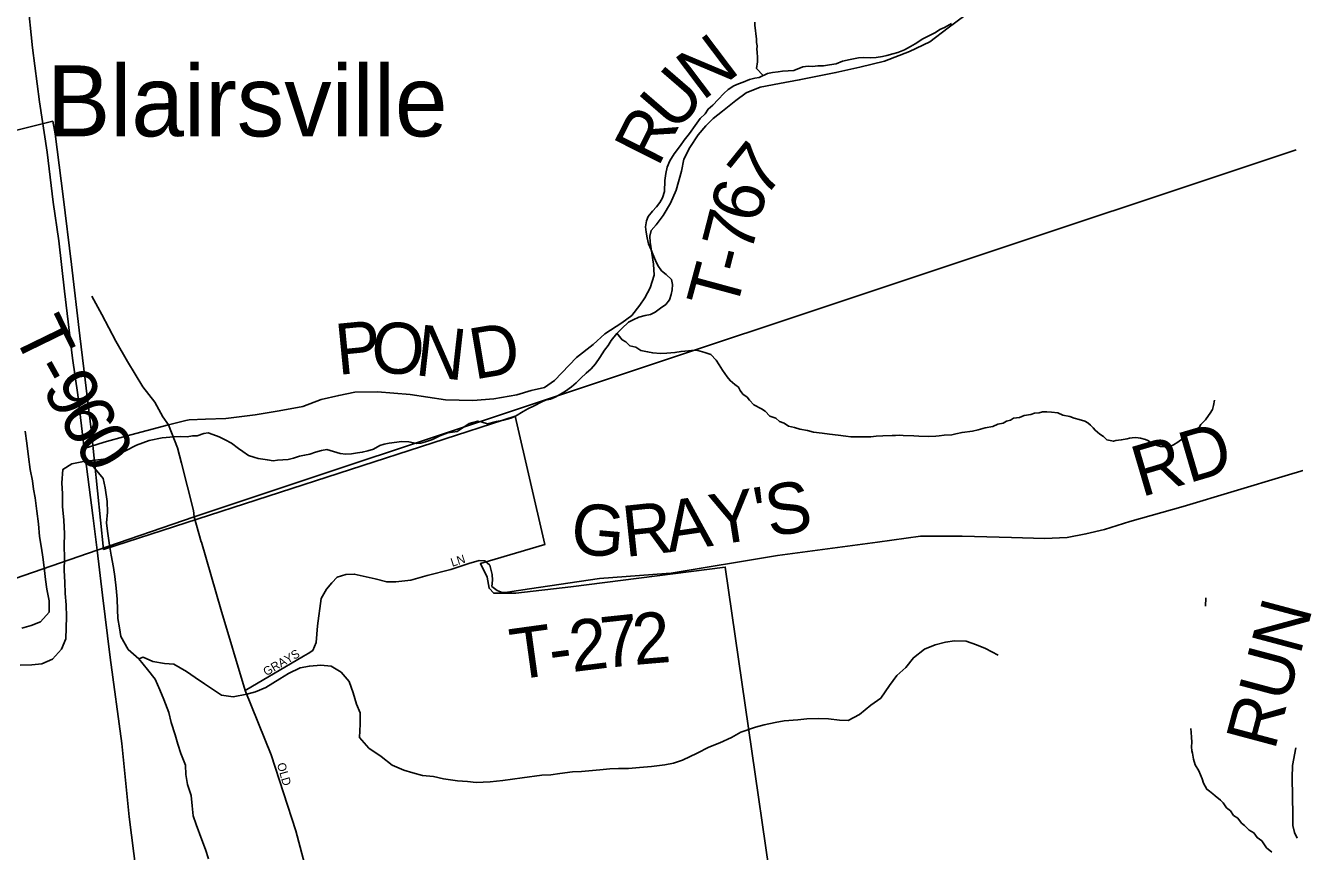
# Model space of a CAD drawing. Extents: x 1310247 to 1664935, y 235267 to 584339.
# Drawn here: x 1458844 to 1466304, y 361453 to 366308 of the extents above; entities that cross this region are included whole.
import ezdxf

# ---------------------------------------------------------------- set-up
doc = ezdxf.new("R2010")
doc.units = 0
for name, color, linetype in [('GM_X_City_Street', 7, 'Continuous'), ('GM_X_City_Street_Text', 7, 'Continuous'), ('GM_X_Corporation', 7, 'Continuous'), ('GM_X_Minor_River', 7, 'Continuous'), ('GM_X_Township', 7, 'Continuous'), ('GM_X_Township_Road', 7, 'Continuous'), ('GM_X_Township_Road_Text', 7, 'Continuous'), ('GM_X_Unincorporated_Text', 7, 'Continuous'), ('GM_X_US_Route', 7, 'Continuous')]:
    doc.layers.add(name, color=color, linetype=linetype)

msp = doc.modelspace()

# ---------------------------------------------------------------- linework, layer by layer
at = {"layer": 'GM_X_City_Street'}
for points in [[(1459877.8, 363273.6), (1459835.3, 363419.8)], [(1460917.8, 358339), (1460960.7, 358448.7), (1460990.9, 358529.8), (1461010, 358606.2), (1460978.1, 358899.6), (1460943.2, 359174), (1460871.7, 359697.2), (1460779.4, 360045.5), (1460675.1, 360535.4), (1460562.7, 361087.1), (1460433.2, 361575.2), (1460288.9, 362020.8), (1460135.5, 362399.6), (1459993, 362877.6), (1459878.3, 363271.9), (1459877.8, 363273.6)], [(1460135.5, 362399.6), (1460478.2, 362600.9), (1460506.7, 362616), (1460533.4, 362635.2), (1460553, 362680.6), (1460560.3, 362778.5), (1460581.9, 362940.1), (1460613.8, 362995.1), (1460645.1, 363032.1), (1460676.2, 363065.1), (1460726.9, 363081.5), (1460777, 363083.8), (1460900.2, 363055.6), (1460967.6, 363037.4), (1461021.7, 363037.6), (1461110.2, 363048.6), (1461205.2, 363075.5), (1461344.6, 363110.9), (1461449.9, 363145.5), (1461510.6, 363163.8)]]:
    msp.add_lwpolyline(points, dxfattribs=at)
at = {"layer": 'GM_X_Corporation'}
msp.add_lwpolyline([(1457681.5, 365413.9), (1459004.2, 365745), (1459019.3, 365670.2), (1459065.2, 365303.4), (1459113.8, 364902.4), (1459163.8, 364483.3), (1459232, 363917.1), (1459303.6, 363228.4), (1461723.3, 364011.5), (1461896.4, 363256.8), (1461518, 363145.2), (1461557.4, 363064.7), (1461569.2, 363000.1), (1461596.2, 362971.2), (1461726.2, 362970.7), (1462049.6, 363007.8), (1462956.9, 363124.5), (1463369.5, 360272.6)], dxfattribs=at)
at = {"layer": 'GM_X_Minor_River'}
for points in [[(1462493.9, 365158.8), (1462504.5, 365184.7), (1462529.2, 365216.3), (1462553.8, 365241.9), (1462572.4, 365267.6), (1462589, 365295.4), (1462599.7, 365331.3), (1462603.1, 365397.5), (1462607.9, 365437.6), (1462616.7, 365475.5), (1462631.5, 365511.4), (1462656.4, 365553), (1462693.5, 365602.5), (1462716.2, 365634.1), (1462747.1, 365673.6), (1462780.1, 365719.2), (1462809.1, 365760.7), (1462839.7, 365788.2), (1462856.3, 365816), (1462884.9, 365839.5), (1462915.6, 365873), (1462948.4, 365908.5), (1462975, 365932), (1463007.5, 365953.5), (1463035.8, 365965), (1463062.1, 365974.5), (1463100.5, 365989.8), (1463130.7, 365997.2), (1463156.9, 366002.7), (1463205.5, 366025.8), (1463235.6, 366031.2), (1463267.8, 366034.6), (1463293.9, 366040.1), (1463328.1, 366041.4), (1463360.2, 366042.8), (1463412.7, 366063.8), (1463444.9, 366069.2), (1463470.9, 366066.6), (1463501, 366070.1), (1463535.1, 366071.4), (1463569.3, 366076.7), (1463609.5, 366081.9), (1463645.9, 366097.3), (1463692.3, 366108.4), (1463740.6, 366117.5), (1463768.7, 366118.9), (1463810.7, 366118), (1463844.8, 366119.4), (1463881, 366124.7), (1463907.2, 366132.2), (1463941.5, 366141.5), (1463971.7, 366149), (1464010.1, 366164.2), (1464046.6, 366183.6), (1464073, 366199.1), (1464119.7, 366228.3), (1464166.3, 366253.5), (1464192.7, 366267), (1464219.1, 366284.5), (1464245.4, 366296), (1464288, 366319.3)], [(1463180.8, 366014.1), (1463141.6, 366054), (1463146.4, 366094.1), (1463146.8, 366118.2), (1463145.4, 366152.4), (1463143.7, 366166.5), (1463144.1, 366188.6), (1463140.4, 366206.8), (1463140.8, 366228.9), (1463137.3, 366259.1), (1463135.6, 366277.2), (1463132.1, 366307.4), (1463130.5, 366327.5)], [(1459757.5, 363892.8), (1459793.6, 363890.1), (1459825.8, 363895.5), (1459853.8, 363896.9), (1459892.2, 363910.2), (1459918.3, 363913.7), (1459946.2, 363903.1), (1459982, 363890.3), (1460017.7, 363873.5), (1460055.4, 363852.7), (1460096.9, 363821.8), (1460122.5, 363803.2), (1460154.1, 363780.5), (1460186, 363769.8), (1460211.9, 363763.3), (1460265.8, 363754.1), (1460299.8, 363749.5), (1460326, 363752.9), (1460356.1, 363754.4), (1460388.2, 363757.7), (1460420.4, 363765.1), (1460454.7, 363776.5), (1460484.9, 363781.9), (1460515.1, 363789.3), (1460549.5, 363800.7), (1460583.7, 363810), (1460615.9, 363815.4), (1460693.6, 363791.8), (1460727.6, 363789.1), (1460759.7, 363790.4), (1460795.9, 363795.7), (1460824.1, 363799.2), (1460856.3, 363808.6), (1460890.6, 363817.9), (1460927.1, 363839.3), (1460953.3, 363846.8), (1460981.5, 363852.2), (1461027.8, 363859.3), (1461053.9, 363862.8), (1461097.9, 363859.9), (1461141.9, 363851), (1461167.9, 363852.5), (1461196.2, 363860), (1461236.6, 363875.2), (1461279.1, 363896.4), (1461327.6, 363913.5), (1461353.7, 363917), (1461381.9, 363922.5), (1461453, 363969.2), (1461503.4, 363982.3), (1461529.3, 363975.7), (1461559.2, 363967.1), (1461613.6, 363980.1), (1461653.8, 363987.3), (1461696.2, 364000.5), (1461724.5, 364012), (1461769.2, 364039.2), (1461797.5, 364054.7), (1461834, 364072), (1461874.5, 364093.3), (1461900.8, 364104.8), (1461931, 364112.2), (1461957.3, 364123.7), (1461989.8, 364141.1), (1462018.2, 364158.6), (1462052.8, 364184), (1462081.4, 364207.6), (1462108, 364235.1), (1462140.7, 364264.6), (1462169.3, 364290.1), (1462193.9, 364319.7), (1462220.8, 364357.3), (1462247.7, 364399), (1462268.3, 364426.6), (1462287, 364456.4), (1462319.9, 364497.9), (1462348.6, 364527.4), (1462389.4, 364564.7), (1462415.8, 364578.2), (1462450.2, 364593.6), (1462486.4, 364602.9), (1462518.6, 364608.3), (1462545, 364623.8), (1462577.6, 364647.3), (1462608.1, 364668.7), (1462628.7, 364694.4), (1462639.3, 364726.3), (1462645.9, 364754.3), (1462646.6, 364786.4), (1462641.2, 364814.6), (1462609.7, 364843.3), (1462582.1, 364866), (1462560.7, 364896.5), (1462547.3, 364926.9), (1462532, 364963.3), (1462522.5, 364989.6), (1462507.2, 365024.1), (1462497.9, 365060.4), (1462492.6, 365092.6), (1462489.2, 365124.8), (1462493.9, 365158.8)], [(1462320.8, 364498.8), (1462351.3, 364460.7), (1462373.2, 364448.3), (1462396.9, 364425.8), (1462430.9, 364417.2), (1462460.7, 364396.6), (1462500.7, 364389.8), (1462530.8, 364383.3), (1462577, 364380.5), (1462613.2, 364381.9), (1462661.5, 364385.1), (1462697.8, 364392.5), (1462742, 364395.8), (1462776.3, 364399.2), (1462796.3, 364396.8), (1462838.3, 364386), (1462872.3, 364373.4), (1462903.9, 364340.7), (1462921.5, 364314.3), (1462941, 364281.8), (1462968.4, 364243.1), (1462986.1, 364220.7), (1463013.8, 364198.1), (1463035.6, 364181.7), (1463045.4, 364163.4), (1463061, 364141), (1463086.8, 364122.5), (1463100.6, 364106.2), (1463126.2, 364077.6), (1463170, 364054.8), (1463191.9, 364040.3), (1463219.5, 364011.7), (1463255.4, 363999), (1463277.2, 363980.6), (1463303.1, 363970.1), (1463329, 363953.5), (1463365, 363944.9), (1463395, 363934.3), (1463441.1, 363927.5), (1463477, 363916.8), (1463527.2, 363912), (1463569.3, 363905.2), (1463621.5, 363900.3), (1463665.6, 363893.5), (1463695.7, 363891), (1463753.9, 363890), (1463812.2, 363891), (1463844.5, 363894.5), (1463882.7, 363895.8), (1463939, 363898.9), (1463957.1, 363898.5), (1463981.2, 363900.1), (1464003.3, 363897.8), (1464065.6, 363896.7), (1464095.7, 363894.2), (1464153.9, 363893.1), (1464194.2, 363894.5), (1464214.3, 363896.1), (1464244.5, 363899.6), (1464288.8, 363902.9), (1464313, 363908.5), (1464349.3, 363915.9), (1464409.7, 363922.9), (1464444.1, 363930.4), (1464484.5, 363943.8), (1464530.8, 363951), (1464559.2, 363964.6), (1464591.5, 363970.1), (1464609.8, 363981.8), (1464634, 363987.4), (1464652.3, 363999.2), (1464686.6, 364004.6), (1464714.9, 364016.2), (1464753.2, 364021.5), (1464775.5, 364029.2), (1464801.6, 364030.8), (1464821.8, 364036.5), (1464848, 364038), (1464874.1, 364035.5), (1464912.2, 364030.9), (1464942.1, 364018.3), (1464982.1, 364009.6), (1465008.1, 363999.1), (1465038.1, 363992.5), (1465070.1, 363981.9), (1465088, 363971.6), (1465103.8, 363959.3), (1465119.6, 363942.9), (1465131.4, 363928.6), (1465159.1, 363906), (1465181, 363891.6), (1465200.7, 363873.2), (1465238.8, 363864.5), (1465252.9, 363868.3), (1465285.1, 363871.7), (1465319.4, 363879.2), (1465333.6, 363883), (1465349.7, 363884.7), (1465369.8, 363886.3), (1465397.9, 363881.8), (1465427.9, 363875.3)], [(1465427.9, 363875.3), (1465441.9, 363869), (1465457.8, 363858.7), (1465471.6, 363848.4), (1465501.6, 363837.9), (1465515.6, 363833.6), (1465541.7, 363831.1), (1465573.9, 363834.6), (1465592.1, 363842.3), (1465618.5, 363858), (1465632.8, 363869.8), (1465661.3, 363887.4), (1465673.6, 363901.2), (1465704.1, 363922.8), (1465742.7, 363944.3), (1465753.1, 363962.2), (1465779.7, 363989.9), (1465798.3, 364015.7), (1465808.6, 364029.6), (1465821, 364051.5), (1465827.4, 364073.5), (1465834.1, 364105.5)], [(1458822.9, 362766.5), (1458877.4, 362781.4), (1458931.9, 362802.3), (1458983.3, 362859.3), (1458982.8, 362925.6), (1458970.4, 362994.1), (1458961.7, 363052.4), (1458953.3, 363122.9), (1458946.6, 363183.2), (1458937.8, 363235.6), (1458927.3, 363304), (1458921, 363378.4), (1458910.7, 363452.9), (1458900.5, 363531.3), (1458891.6, 363581.7), (1458884.7, 363632), (1458872.2, 363698.5), (1458861.9, 363773), (1458851.7, 363853.5), (1458843.3, 363923.9)], [(1459757.5, 363892.8), (1459716.3, 363890.7), (1459648, 363884.2), (1459571.5, 363867.8), (1459496.7, 363841.3), (1459431.9, 363808.6), (1459375.1, 363781.8), (1459318.5, 363761), (1459254.2, 363752.3), (1459185.9, 363745.8), (1459117.5, 363731.3), (1459064.6, 363698.3), (1459058.8, 363620.2), (1459061.4, 363555.9), (1459061.7, 363481.7), (1459069.8, 363401.2), (1459074, 363320.9), (1459072.4, 363250.7), (1459072.7, 363176.4), (1459071.1, 363104.2), (1459075.5, 363035.9), (1459078, 362969.6), (1459082.5, 362903.3), (1459085, 362833), (1459082, 362702.7), (1459056.6, 362643), (1459003.1, 362584), (1458940.3, 362555.3), (1458882.1, 362550.5), (1458813.9, 362548)], [(1459254.2, 363752.3), (1459243.3, 363714.5), (1459299.9, 363645), (1459312.6, 363590.5), (1459324.8, 363510), (1459325.4, 363447.8), (1459320, 363385.7), (1459326.9, 363335.4), (1459339, 363252.9), (1459347.7, 363194.5), (1459362.1, 363121.9), (1459368.9, 363069.6), (1459377.4, 363001.2), (1459383.9, 362936.8), (1459384.5, 362874.6), (1459387.3, 362822.4), (1459396.1, 362768), (1459405, 362717.7), (1459447.3, 362640.5), (1459510.2, 362584.9), (1459560.9, 362523.6), (1459605.7, 362466.5), (1459634.3, 362403.6), (1459657.1, 362347), (1459687.4, 362270), (1459700.1, 362211.6), (1459724.5, 362138.8), (1459739.3, 362084.3), (1459758.1, 362029.7), (1459784.5, 361960.9), (1459787.3, 361906.7), (1459796, 361846.3), (1459818.5, 361781.6), (1459823.2, 361721.3), (1459829.9, 361663), (1459846.8, 361612.4), (1459880.8, 361521.4), (1459901.5, 361464.7), (1459920.3, 361410.1)], [(1465782.9, 362944.7), (1465780, 362894.5)], [(1459510.2, 362584.9), (1459536.5, 362594.4), (1459592, 362569.1), (1459661.9, 362557.5), (1459715.9, 362554.3), (1459791.1, 362510.6), (1459842.4, 362475.3), (1459895.6, 362438), (1459996.3, 362371.6), (1460064.2, 362362.1), (1460144.8, 362378.4), (1460197.2, 362391.3), (1460257.9, 362416.1), (1460339.2, 362468.5), (1460390, 362499.5), (1460458.9, 362532.1), (1460513.3, 362542.9), (1460579.5, 362547.5), (1460641.5, 362542.1), (1460698.8, 362506.8), (1460747.7, 362451.5), (1460770.2, 362384.8), (1460790.8, 362320.1), (1460811.6, 362267.5), (1460812.1, 362201.3), (1460808.3, 362123.1), (1460863, 362059.7), (1460934.1, 362012), (1460999, 361960.4), (1461068.5, 361930.8), (1461120.3, 361915.6), (1461178, 361900.3), (1461242, 361894.9), (1461301.8, 361879.5), (1461383.7, 361867.7), (1461441.8, 361864.4), (1461493.7, 361859.3), (1461576, 361863.5), (1461650.3, 361869.9), (1461706.6, 361878.7), (1461762.9, 361885.5), (1461879.5, 361901), (1461931.7, 361903.9), (1461985.9, 361910.7), (1462060.3, 361921.1), (1462112.5, 361924), (1462220.9, 361933.7), (1462279.2, 361938.4), (1462329.3, 361941.3), (1462389.5, 361942), (1462453.7, 361946.6), (1462524, 361953.1), (1462602.4, 361963.5), (1462652.7, 361972.4), (1462705.2, 361989.3), (1462792.3, 362031.5), (1462861.3, 362066.2), (1462926, 362092.8), (1462994.8, 362123.4), (1463049.6, 362154.3), (1463134.5, 362184.6), (1463186.9, 362197.5), (1463251.4, 362212.1), (1463303.7, 362221), (1463384, 362227.3), (1463436.2, 362232.2), (1463508.4, 362234.6), (1463564.5, 362233.4), (1463628.5, 362226), (1463680.5, 362222.8), (1463747.4, 362257.5), (1463812.9, 362314.2), (1463871.9, 362355.1), (1463923.7, 362428.2), (1463965.1, 362487.5), (1464018.3, 362534.5), (1464063.7, 362591.7), (1464129, 362642.4), (1464191.7, 362667.1), (1464252.2, 362683.9), (1464304.4, 362690.8), (1464372.5, 362689.3), (1464434.2, 362667.8), (1464487.8, 362646.6), (1464561, 362606.9)], [(1466169.9, 361448.7), (1466138.2, 361475.4), (1466110.8, 361516), (1466083, 361534.6), (1466063.4, 361563.1), (1466037.6, 361579.6), (1466009.9, 361606.2), (1465992.1, 361620.6), (1465970.5, 361649.1), (1465944.7, 361665.6), (1465927.1, 361692), (1465903.3, 361710.5), (1465883.7, 361739), (1465867.9, 361755.4), (1465836.2, 361780), (1465822.4, 361792.3), (1465804.6, 361808.7), (1465788.7, 361819), (1465769.2, 361855.5), (1465761.6, 361879.8), (1465740.4, 361926.4), (1465718.9, 361962.9), (1465709.4, 361995.3), (1465704.1, 362031.5), (1465700.3, 362045.7), (1465698.7, 362067.8), (1465699.2, 362095.9), (1465697.7, 362126.1), (1465696.2, 362152.2), (1465693.5, 362176.5)]]:
    msp.add_lwpolyline(points, dxfattribs=at)
at = {"layer": 'GM_X_Township'}
for points in [[(1466313.1, 365577.7), (1459835.3, 363419.8), (1459264.6, 363224.5), (1457544.6, 362630.3), (1457400, 364223.6), (1457594.4, 365244.1), (1457550.3, 365751.3), (1457123.5, 367289), (1457033.3, 367800.2), (1456830.9, 368311.4), (1456518.6, 369329.5), (1455652.6, 371413.6), (1455095, 372512.1)], [(1465303.4, 345707.9), (1464818.4, 346210.3), (1464437.7, 346734.8), (1462612.2, 348813.2), (1460540.1, 351876.1), (1459951, 352908), (1459077.2, 354924.2), (1458812.7, 355431.3), (1457965, 358013.1), (1457738.6, 359550.6), (1457732.6, 360559), (1457544.6, 362630.3), (1459264.6, 363224.5), (1459835.3, 363419.8), (1466313.1, 365577.7)]]:
    msp.add_lwpolyline(points, dxfattribs=at)
at = {"layer": 'GM_X_Township_Road'}
for points in [[(1459787.6, 363986), (1459806.5, 363990.5), (1459901.9, 363993.1), (1460022.4, 363997.1), (1460193.3, 364019.6), (1460335, 364043.5), (1460474.1, 364068.6), (1460582.7, 364109.7), (1460686, 364133.5), (1460780.1, 364153.4), (1460913.8, 364154.7), (1461105.9, 364138.8), (1461313.8, 364107), (1461472.8, 364104.4), (1461597.3, 364113.6), (1461732.4, 364136.2), (1461817.2, 364162.7), (1461894, 364179.9), (1461953.7, 364221.3), (1462083.4, 364356), (1462181.1, 364432), (1462249.3, 364495.8), (1462349.6, 364560), (1462409.2, 364603.7), (1462455.2, 364663.1), (1462484.7, 364706.2), (1462515.2, 364765.3), (1462540.3, 364839.5), (1462535.1, 364905.7), (1462516.1, 365033.7), (1462513.3, 365069.9), (1462522.5, 365103.6), (1462551.7, 365136.7), (1462591.6, 365191.4), (1462636.1, 365264.1), (1462668.7, 365339.1), (1462700.7, 365452.2), (1462713.1, 365521.9), (1462749.5, 365590.8), (1462798.1, 365665.3), (1462844, 365717.8), (1462885.4, 365760.5), (1462941, 365804.7), (1463019.2, 365866.2), (1463080.6, 365912.1), (1463163.4, 365945.2), (1463276.9, 365966.5), (1463392.8, 365987.8), (1463608, 366030.4), (1463747.5, 366063.5), (1463894.1, 366098.9), (1464040.7, 366155.7), (1464159, 366212.5), (1464267.7, 366292.9), (1464364.7, 366366.2)], [(1459234, 364717), (1459292.2, 364608.8), (1459374.8, 364451.7), (1459444.7, 364333.1), (1459533.6, 364183.8), (1459604.4, 364093.2), (1459651.5, 364007.4), (1459684.6, 363961.3), (1459737.2, 363826.1), (1459762, 363735.1), (1459832.5, 363458.2), (1459835.3, 363419.8)], [(1459189.7, 363821.5), (1459306.9, 363859), (1459433.8, 363894.3), (1459684.6, 363961.3), (1459787.6, 363986)], [(1462609.6, 363086.3), (1462627.4, 363087.6), (1463264.1, 363192.1), (1463853.2, 363270.5), (1464105.4, 363305.9), (1464186.9, 363305.9), (1464350, 363307.4), (1464640.7, 363298.2), (1464834.5, 363292), (1464966.8, 363298.2), (1465077.5, 363319.7), (1465186.7, 363345.9), (1465335.9, 363392), (1465649.7, 363481.2), (1466248, 363661.9), (1466656.4, 363782.7)], [(1461510.6, 363163.8), (1461543.5, 363162.1), (1461573.1, 363135.5), (1461587, 363081.9), (1461588.7, 363048.5), (1461586.2, 363010.9), (1461616.6, 362988.1), (1461646.6, 362975.8), (1461677.5, 362978.3), (1461807.5, 362996.7), (1462218.1, 363056.7), (1462609.6, 363086.3)], [(1466319.3, 361531.5), (1466303, 361565.7), (1466293.2, 361607), (1466294.3, 361667.8), (1466289.9, 361885.6), (1466292.1, 361958.4), (1466311.1, 362062.2)]]:
    msp.add_lwpolyline(points, dxfattribs=at)
at = {"layer": 'GM_X_US_Route'}
msp.add_lwpolyline([(1458855.9, 366463.3), (1458886.1, 366177.2), (1458927.1, 365858.6), (1458972.4, 365563.8), (1459007.9, 365268.7), (1459039.7, 365042.2), (1459074, 364745.9), (1459121.2, 364352.9), (1459151.1, 364137.6), (1459189.7, 363821.5), (1459239.7, 363428.8), (1459264.6, 363224.5), (1459296.7, 362960.6), (1459341, 362593.6), (1459410.6, 362087.3), (1459452.8, 361657.9), (1459522.8, 361118.9)], dxfattribs=at)

# ---------------------------------------------------------------- texts
at = {"layer": 'GM_X_City_Street_Text'}
for s, rotation, p in [('LN', 17.52612, (1461352.6, 363126.4)), ('GRAYS', 30.3432, (1460259.5, 362483.2)), ('OLD', 285.94437, (1460321.7, 361967.3))]:
    msp.add_text(s, height=50, rotation=rotation, dxfattribs=at).set_placement(p)
at = {"layer": 'GM_X_Township_Road_Text'}
for s, rotation, p in [('N', 37.04985, (1462822.7, 365861.3)), ('U', 49.16875, (1462662.3, 365672.9)), ('R', 63.2473, (1462562.2, 365469.1)), ('7', 51.07198, (1463184.8, 365285.5)), ('6', 75.48792, (1463153.6, 365136.5)), ('7', 75.56684, (1463107.5, 364957.7)), ('-', 75.54245, (1463076.7, 364838.2)), ('T', 74.84109, (1463017, 364617.8)), ('T', 295.95844, (1458767, 364503.8)), ('P', 5.57254, (1460680, 364253.4)), ('O', 355.734, (1460867.8, 364272.9)), ('N', 353.54958, (1461128.1, 364253.6)), ('D', 9.54137, (1461481.5, 364226.4)), ('-', 298.99986, (1458873.2, 364286.6)), ('9', 300.33418, (1458936.7, 364172.3)), ('6', 300.56704, (1459030.8, 364011.6)), ('0', 300.64446, (1459125, 363852.1)), ('RD', 16.41796, (1465402.5, 363534.7)), ('S', 8.95757, (1463217.4, 363302)), ('Y', 8.9552, (1462891.4, 363250.7)), ("'", 8.95825, (1463152.2, 363291.8)), ('G', 354.90995, (1462042.2, 363206.5)), ('R', 6.08693, (1462369, 363183.7)), ('A', 8.43262, (1462627.3, 363211.5)), ('RUN', 75.03001, (1466186.5, 362041.8)), ('2', 6.99334, (1462059, 362507.6)), ('7', 6.05803, (1462241.2, 362529.9)), ('2', 4.83235, (1462423.3, 362549.3)), ('T', 7.85434, (1461715.8, 362460.7)), ('-', 7.63333, (1461937.8, 362491.3))]:
    msp.add_text(s, height=300, rotation=rotation, dxfattribs=at).set_placement(p)
at = {"layer": 'GM_X_Unincorporated_Text'}
msp.add_text('Blairsville', height=417, rotation=0.00001, dxfattribs=at).set_placement((1458970.7, 365656.1))

doc.saveas('drawing.dxf')
